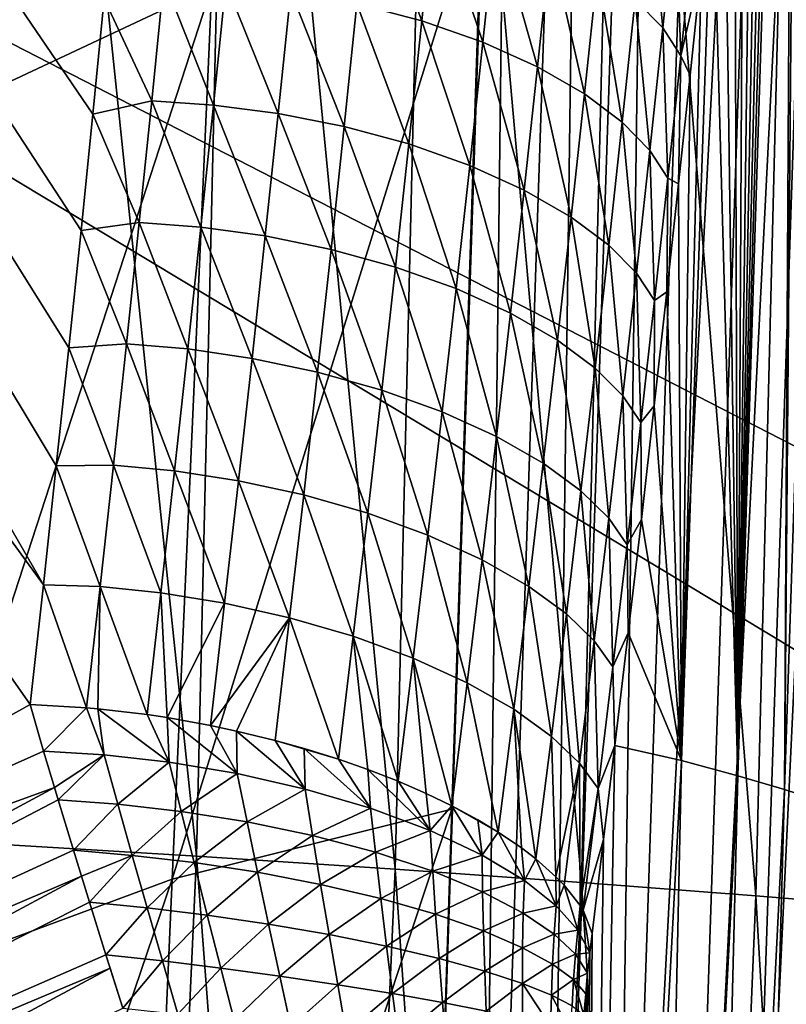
# Model space of a CAD drawing. Header units: metres. Extents: x -104 to 104, y -68 to 90.
# Tile 431 of 656: x 18.46 to 20.17, y 11.78 to 13.98. Entities that reach past the tile are written whole.
import ezdxf

# ---------------------------------------------------------------- set-up
doc = ezdxf.new("R2010")
doc.units = ezdxf.units.M
doc.layers.add('solid_FIT-BATH-153_SW0002', color=7, linetype='CONTINUOUS')

msp = doc.modelspace()

# ---------------------------------------------------------------- linework, layer by layer
at = {"layer": 'solid_FIT-BATH-153_SW0002'}
for points in [[(13.944211, 20.633574, 7.088831), (13.095623, 20.153385, 7.088831), (18.509315, 12.719113, 1.177064)], [(13.944211, 20.633574, 7.088831), (18.509315, 12.719113, 1.177064), (18.538176, 12.984971, 1.31579)], [(13.944211, 20.633574, 7.088831), (18.538176, 12.984971, 1.31579), (18.566212, 13.249014, 1.453323)], [(13.944211, 20.633574, 7.088831), (18.566212, 13.249014, 1.453323), (18.593445, 13.511241, 1.589665)], [(13.944211, 20.633574, 7.088831), (18.593445, 13.511241, 1.589665), (18.619896, 13.771655, 1.724814)], [(13.944211, 20.633574, 7.088831), (18.619896, 13.771655, 1.724814), (18.645582, 14.030256, 1.85877)], [(13.095623, 20.153385, 7.088831), (18.479616, 12.451439, 1.037146), (18.509315, 12.719113, 1.177064)], [(17.423363, 11.861287, 1.037146), (18.479616, 12.451439, 1.037146), (13.095623, 20.153385, 7.088831)], [(19.730734, 17.013561, 13.040682), (19.6299, 9.507215, 12.917552), (19.479855, 9.511756, 12.951586)], [(19.562489, 16.351444, 13.044565), (19.730734, 17.013561, 13.040682), (19.479855, 9.511756, 12.951586)], [(19.880777, 17.008757, 13.006666), (19.6299, 9.507215, 12.917552), (19.730734, 17.013561, 13.040682)], [(19.880777, 17.008757, 13.006666), (19.778368, 9.503073, 12.857947), (19.6299, 9.507215, 12.917552)], [(20.029232, 17.004295, 12.947044), (19.778368, 9.503073, 12.857947), (19.880777, 17.008757, 13.006666)], [(20.170069, 17.000383, 12.861867), (19.778368, 9.503073, 12.857947), (20.029232, 17.004295, 12.947044)], [(20.170069, 17.000383, 12.861867), (19.919226, 9.499529, 12.77282), (19.778368, 9.503073, 12.857947)], [(20.296686, 16.997223, 12.753589), (19.919226, 9.499529, 12.77282), (20.170069, 17.000383, 12.861867)], [(20.296686, 16.997223, 12.753589), (20.045874, 9.49677, 12.664618), (19.919226, 9.499529, 12.77282)], [(20.403149, 16.994986, 12.625446), (20.045874, 9.49677, 12.664618), (20.296686, 16.997223, 12.753589)], [(20.403149, 16.994986, 12.625446), (20.152376, 9.494948, 12.536571), (20.045874, 9.49677, 12.664618)], [(20.48632, 16.993713, 12.483418), (20.152376, 9.494948, 12.536571), (20.403149, 16.994986, 12.625446)], [(20.48632, 16.993713, 12.483418), (20.235594, 9.49409, 12.394644), (20.152376, 9.494948, 12.536571)], [(20.167488, 12.260657, 5.388446), (20.306332, 16.443111, 5.317373), (20.203037, 16.480947, 4.102735)], [(20.190126, 16.329258, 4.024946), (20.167488, 12.260657, 5.388446), (20.203037, 16.480947, 4.102735)], [(20.167488, 12.260657, 5.388446), (20.251968, 12.233043, 6.618677), (20.306332, 16.443111, 5.317373)], [(19.562489, 16.351444, 13.044565), (19.479855, 9.511756, 12.951586), (19.33329, 9.490771, 12.962848)], [(19.562489, 16.351444, 13.044565), (19.33329, 9.490771, 12.962848), (19.356848, 10.189507, 12.972233)], [(19.356848, 10.189507, 12.972233), (19.423355, 12.216923, 12.998048), (19.562489, 16.351444, 13.044565)], [(19.423355, 12.216923, 12.998048), (19.491671, 14.292735, 13.022391), (19.562489, 16.351444, 13.044565)], [(20.190126, 16.329258, 4.024946), (20.062775, 12.291526, 4.198702), (20.167488, 12.260657, 5.388446)], [(20.190126, 16.329258, 4.024946), (20.168516, 16.079306, 3.896484), (20.062775, 12.291526, 4.198702)], [(20.168516, 16.079306, 3.896484), (20.146505, 15.829677, 3.767866), (20.062775, 12.291526, 4.198702)], [(18.973932, 16.051702, 13.041222), (18.886282, 14.057591, 13.019372), (18.26405, 13.764903, 13.015598)], [(18.366255, 15.70402, 13.037248), (18.973932, 16.051702, 13.041222), (18.26405, 13.764903, 13.015598)], [(18.877129, 15.98632, -2.881181), (18.376331, 13.985997, -3.963765), (18.391171, 13.94989, -3.894759)], [(18.883635, 15.927022, -2.745329), (18.877129, 15.98632, -2.881181), (18.391171, 13.94989, -3.894759)], [(18.883635, 15.927022, -2.745329), (18.391171, 13.94989, -3.894759), (18.402695, 13.879403, -3.751179)], [(18.867046, 15.86837, -2.604195), (18.883635, 15.927022, -2.745329), (18.402695, 13.879403, -3.751179)], [(17.963161, 15.859818, -10.626362), (18.464262, 15.825661, -10.054133), (18.380964, 12.14036, -9.541492)], [(18.867046, 15.86837, -2.604195), (18.402695, 13.879403, -3.751179), (18.388567, 13.813589, -3.604415)], [(18.826042, 15.812575, -2.462469), (18.867046, 15.86837, -2.604195), (18.388567, 13.813589, -3.604415)], [(18.464262, 15.825661, -10.054133), (18.852171, 12.111786, -8.955354), (18.380964, 12.14036, -9.541492)], [(18.464262, 15.825661, -10.054133), (18.937792, 15.790587, -9.451953), (18.852171, 12.111786, -8.955354)], [(20.146505, 15.829677, 3.767866), (20.1241, 15.580566, 3.63918), (20.062775, 12.291526, 4.198702)], [(18.826042, 15.812575, -2.462469), (18.349926, 13.755053, -3.460504), (18.28854, 13.705068, -3.322988)], [(18.761131, 15.762035, -2.325812), (18.826042, 15.812575, -2.462469), (18.28854, 13.705068, -3.322988)], [(18.826042, 15.812575, -2.462469), (18.388567, 13.813589, -3.604415), (18.349926, 13.755053, -3.460504)], [(18.937792, 15.790587, -9.451953), (19.296152, 12.082643, -8.340446), (18.852171, 12.111786, -8.955354)], [(18.937792, 15.790587, -9.451953), (19.38398, 15.754754, -8.820435), (19.296152, 12.082643, -8.340446)], [(18.761131, 15.762035, -2.325812), (18.28854, 13.705068, -3.322988), (18.205044, 13.664695, -3.194379)], [(18.673626, 15.718924, -2.199594), (18.761131, 15.762035, -2.325812), (18.205044, 13.664695, -3.194379)], [(19.38398, 15.754754, -8.820435), (19.713135, 12.053059, -7.697341), (19.296152, 12.082643, -8.340446)], [(19.38398, 15.754754, -8.820435), (19.803049, 15.718314, -8.160189), (19.713135, 12.053059, -7.697341)], [(18.673626, 15.718924, -2.199594), (18.205044, 13.664695, -3.194379), (18.10136, 13.634412, -3.076625)], [(18.567715, 15.684466, -2.08786), (18.673626, 15.718924, -2.199594), (18.10136, 13.634412, -3.076625)], [(19.803049, 15.718314, -8.160189), (20.103348, 12.023168, -7.026617), (19.713135, 12.053059, -7.697341)], [(19.803049, 15.718314, -8.160189), (20.195229, 15.681422, -7.471831), (20.103348, 12.023168, -7.026617)], [(15.037621, 15.67846, 16.034233), (22.426888, 11.8795, 15.993917), (22.556349, 15.684122, 16.037848)], [(18.567715, 15.684466, -2.08786), (18.10136, 13.634412, -3.076625), (17.979078, 13.615261, -2.972686)], [(18.448303, 15.659619, -1.994237), (18.567715, 15.684466, -2.08786), (17.979078, 13.615261, -2.972686)], [(14.936717, 11.234053, 15.983197), (22.405043, 11.239195, 15.985862), (15.037621, 15.67846, 16.034233)], [(15.037621, 15.67846, 16.034233), (22.405043, 11.239195, 15.985862), (22.426888, 11.8795, 15.993917)], [(20.195229, 15.681422, -7.471831), (20.467058, 11.9931, -6.328853), (20.103348, 12.023168, -7.026617)], [(20.1241, 15.580566, 3.63918), (20.101311, 15.332253, 3.510537), (20.062775, 12.291526, 4.198702)], [(20.101311, 15.332253, 3.510537), (20.078127, 15.084733, 3.381952), (20.062775, 12.291526, 4.198702)], [(20.078127, 15.084733, 3.381952), (20.054541, 14.838008, 3.25344), (20.062775, 12.291526, 4.198702)], [(20.054541, 14.838008, 3.25344), (20.030542, 14.592075, 3.125017), (20.062775, 12.291526, 4.198702)], [(20.030542, 14.592075, 3.125017), (20.006124, 14.346935, 2.996698), (20.062775, 12.291526, 4.198702)], [(20.006124, 14.346935, 2.996698), (19.936525, 12.325649, 3.049908), (20.062775, 12.291526, 4.198702)], [(20.006124, 14.346935, 2.996698), (19.981276, 14.102588, 2.868499), (19.936525, 12.325649, 3.049908)], [(19.861696, 14.303695, 2.524515), (19.833273, 14.028655, 2.38134), (19.894924, 13.964546, 2.497889)], [(19.861696, 14.303695, 2.524515), (19.894924, 13.964546, 2.497889), (19.9233, 14.239038, 2.64125)], [(18.797298, 12.060607, 12.995652), (19.491671, 14.292735, 13.022391), (19.423355, 12.216923, 12.998048)], [(18.886282, 14.057591, 13.019372), (19.491671, 14.292735, 13.022391), (18.797298, 12.060607, 12.995652)], [(19.238417, 14.293279, 1.987379), (19.210602, 14.018676, 1.845903), (19.355972, 13.980227, 1.886747)], [(19.238417, 14.293279, 1.987379), (19.355972, 13.980227, 1.886747), (19.384249, 14.255419, 2.02869)], [(19.384249, 14.255419, 2.02869), (19.355972, 13.980227, 1.886747), (19.492599, 13.932762, 1.948575)], [(19.384249, 14.255419, 2.02869), (19.492599, 13.932762, 1.948575), (19.521273, 14.208302, 2.090979)], [(19.9233, 14.239038, 2.64125), (19.894924, 13.964546, 2.497889), (19.935003, 13.902018, 2.617015)], [(19.9233, 14.239038, 2.64125), (19.935003, 13.902018, 2.617015), (19.963236, 14.175796, 2.760458)], [(19.615004, 13.877527, 2.030425), (19.521273, 14.208302, 2.090979), (19.492599, 13.932762, 1.948575)], [(19.643969, 14.15315, 2.173262), (19.521273, 14.208302, 2.090979), (19.615004, 13.877527, 2.030425)], [(19.963236, 14.175796, 2.760458), (19.935003, 13.902018, 2.617015), (19.981276, 14.102588, 2.868499)], [(19.643969, 14.15315, 2.173262), (19.615004, 13.877527, 2.030425), (19.719793, 13.81692, 2.128391)], [(19.643969, 14.15315, 2.173262), (19.719793, 13.81692, 2.128391), (19.748932, 14.092367, 2.271603)], [(19.935003, 13.902018, 2.617015), (19.955986, 13.859031, 2.740435), (19.981276, 14.102588, 2.868499)], [(19.981276, 14.102588, 2.868499), (19.955986, 13.859031, 2.740435), (19.936525, 12.325649, 3.049908)], [(19.748932, 14.092367, 2.271603), (19.719793, 13.81692, 2.128391), (19.80409, 13.75362, 2.23784)], [(19.748932, 14.092367, 2.271603), (19.80409, 13.75362, 2.23784), (19.833273, 14.028655, 2.38134)], [(18.886282, 14.057591, 13.019372), (18.797298, 12.060607, 12.995652), (18.159496, 11.824418, 12.992205)], [(18.26405, 13.764903, 13.015598), (18.886282, 14.057591, 13.019372), (18.159496, 11.824418, 12.992205)], [(18.645582, 14.030256, 1.85877), (18.751642, 13.801284, 1.706272), (18.778704, 14.073046, 1.846701)], [(18.889727, 13.792187, 1.686625), (18.778704, 14.073046, 1.846701), (18.751642, 13.801284, 1.706272)], [(18.91725, 14.065023, 1.827438), (18.778704, 14.073046, 1.846701), (18.889727, 13.792187, 1.686625)], [(18.91725, 14.065023, 1.827438), (18.889727, 13.792187, 1.686625), (19.034475, 13.773354, 1.685023)], [(18.91725, 14.065023, 1.827438), (19.034475, 13.773354, 1.685023), (19.062502, 14.047154, 1.826261)], [(19.062502, 14.047154, 1.826261), (19.034475, 13.773354, 1.685023), (19.182056, 13.744079, 1.704199)], [(19.062502, 14.047154, 1.826261), (19.182056, 13.744079, 1.704199), (19.210602, 14.018676, 1.845903)], [(18.645582, 14.030256, 1.85877), (18.619896, 13.771655, 1.724814), (18.751642, 13.801284, 1.706272)], [(19.210602, 14.018676, 1.845903), (19.182056, 13.744079, 1.704199), (19.326931, 13.705047, 1.744557)], [(19.210602, 14.018676, 1.845903), (19.326931, 13.705047, 1.744557), (19.355972, 13.980227, 1.886747)], [(19.833273, 14.028655, 2.38134), (19.80409, 13.75362, 2.23784), (19.865826, 13.690133, 2.35421)], [(19.833273, 14.028655, 2.38134), (19.865826, 13.690133, 2.35421), (19.894924, 13.964546, 2.497889)], [(19.355972, 13.980227, 1.886747), (19.326931, 13.705047, 1.744557), (19.46314, 13.65725, 1.805905)], [(19.355972, 13.980227, 1.886747), (19.46314, 13.65725, 1.805905), (19.492599, 13.932762, 1.948575)], [(19.894924, 13.964546, 2.497889), (19.865826, 13.690133, 2.35421), (19.906101, 13.628391, 2.473271)], [(19.894924, 13.964546, 2.497889), (19.906101, 13.628391, 2.473271), (19.935003, 13.902018, 2.617015)], [(19.585239, 13.601964, 1.8873), (19.492599, 13.932762, 1.948575), (19.46314, 13.65725, 1.805905)], [(19.615004, 13.877527, 2.030425), (19.492599, 13.932762, 1.948575), (19.585239, 13.601964, 1.8873)], [(19.935003, 13.902018, 2.617015), (19.906101, 13.628391, 2.473271), (19.930248, 13.616265, 2.612521)], [(19.935003, 13.902018, 2.617015), (19.930248, 13.616265, 2.612521), (19.955986, 13.859031, 2.740435)], [(19.615004, 13.877527, 2.030425), (19.585239, 13.601964, 1.8873), (19.689859, 13.541572, 1.984873)], [(19.615004, 13.877527, 2.030425), (19.689859, 13.541572, 1.984873), (19.719793, 13.81692, 2.128391)], [(19.955986, 13.859031, 2.740435), (19.930248, 13.616265, 2.612521), (19.936525, 12.325649, 3.049908)], [(19.719793, 13.81692, 2.128391), (19.689859, 13.541572, 1.984873), (19.774128, 13.478722, 2.094023)], [(19.719793, 13.81692, 2.128391), (19.774128, 13.478722, 2.094023), (19.80409, 13.75362, 2.23784)], [(18.619896, 13.771655, 1.724814), (18.723886, 13.529587, 1.565646), (18.751642, 13.801284, 1.706272)], [(18.861488, 13.519333, 1.545588), (18.751642, 13.801284, 1.706272), (18.723886, 13.529587, 1.565646)], [(18.889727, 13.792187, 1.686625), (18.751642, 13.801284, 1.706272), (18.861488, 13.519333, 1.545588)], [(18.889727, 13.792187, 1.686625), (18.861488, 13.519333, 1.545588), (19.005705, 13.499473, 1.543536)], [(18.889727, 13.792187, 1.686625), (19.005705, 13.499473, 1.543536), (19.034475, 13.773354, 1.685023)], [(18.619896, 13.771655, 1.724814), (18.593445, 13.511241, 1.589665), (18.723886, 13.529587, 1.565646)], [(19.034475, 13.773354, 1.685023), (19.005705, 13.499473, 1.543536), (19.152733, 13.469362, 1.562225)], [(19.034475, 13.773354, 1.685023), (19.152733, 13.469362, 1.562225), (19.182056, 13.744079, 1.704199)], [(19.80409, 13.75362, 2.23784), (19.774128, 13.478722, 2.094023), (19.835983, 13.415889, 2.210216)], [(19.80409, 13.75362, 2.23784), (19.835983, 13.415889, 2.210216), (19.865826, 13.690133, 2.35421)], [(19.182056, 13.744079, 1.704199), (19.152733, 13.469362, 1.562225), (19.297085, 13.429732, 1.602079)], [(19.182056, 13.744079, 1.704199), (19.297085, 13.429732, 1.602079), (19.326931, 13.705047, 1.744557)], [(19.326931, 13.705047, 1.744557), (19.297085, 13.429732, 1.602079), (19.43285, 13.381617, 1.662927)], [(19.326931, 13.705047, 1.744557), (19.43285, 13.381617, 1.662927), (19.46314, 13.65725, 1.805905)], [(19.865826, 13.690133, 2.35421), (19.835983, 13.415889, 2.210216), (19.876499, 13.35496, 2.329229)], [(19.865826, 13.690133, 2.35421), (19.876499, 13.35496, 2.329229), (19.906101, 13.628391, 2.473271)], [(19.554638, 13.326312, 1.743854), (19.46314, 13.65725, 1.805905), (19.43285, 13.381617, 1.662927)], [(19.585239, 13.601964, 1.8873), (19.46314, 13.65725, 1.805905), (19.554638, 13.326312, 1.743854)], [(19.906101, 13.628391, 2.473271), (19.876499, 13.35496, 2.329229), (19.904053, 13.37429, 2.484772)], [(19.906101, 13.628391, 2.473271), (19.904053, 13.37429, 2.484772), (19.930248, 13.616265, 2.612521)], [(19.930248, 13.616265, 2.612521), (19.904053, 13.37429, 2.484772), (19.936525, 12.325649, 3.049908)], [(19.585239, 13.601964, 1.8873), (19.554638, 13.326312, 1.743854), (19.65909, 13.266182, 1.841025)], [(19.585239, 13.601964, 1.8873), (19.65909, 13.266182, 1.841025), (19.689859, 13.541572, 1.984873)], [(18.593445, 13.511241, 1.589665), (18.695408, 13.257964, 1.424837), (18.723886, 13.529587, 1.565646)], [(18.832499, 13.246474, 1.404348), (18.723886, 13.529587, 1.565646), (18.695408, 13.257964, 1.424837)], [(18.861488, 13.519333, 1.545588), (18.723886, 13.529587, 1.565646), (18.832499, 13.246474, 1.404348)], [(19.689859, 13.541572, 1.984873), (19.65909, 13.266182, 1.841025), (19.743351, 13.203843, 1.949876)], [(19.689859, 13.541572, 1.984873), (19.743351, 13.203843, 1.949876), (19.774128, 13.478722, 2.094023)], [(18.593445, 13.511241, 1.589665), (18.566212, 13.249014, 1.453323), (18.695408, 13.257964, 1.424837)], [(18.861488, 13.519333, 1.545588), (18.832499, 13.246474, 1.404348), (18.976154, 13.225528, 1.401827)], [(18.861488, 13.519333, 1.545588), (18.976154, 13.225528, 1.401827), (19.005705, 13.499473, 1.543536)], [(19.005705, 13.499473, 1.543536), (18.976154, 13.225528, 1.401827), (19.122599, 13.194546, 1.420012)], [(19.005705, 13.499473, 1.543536), (19.122599, 13.194546, 1.420012), (19.152733, 13.469362, 1.562225)], [(19.152733, 13.469362, 1.562225), (19.122599, 13.194546, 1.420012), (19.266399, 13.154304, 1.459346)], [(19.152733, 13.469362, 1.562225), (19.266399, 13.154304, 1.459346), (19.297085, 13.429732, 1.602079)], [(19.774128, 13.478722, 2.094023), (19.743351, 13.203843, 1.949876), (19.805359, 13.141731, 2.065905)], [(19.774128, 13.478722, 2.094023), (19.805359, 13.141731, 2.065905), (19.835983, 13.415889, 2.210216)], [(19.297085, 13.429732, 1.602079), (19.266399, 13.154304, 1.459346), (19.401705, 13.105876, 1.519683)], [(19.297085, 13.429732, 1.602079), (19.401705, 13.105876, 1.519683), (19.43285, 13.381617, 1.662927)], [(19.835983, 13.415889, 2.210216), (19.805359, 13.141731, 2.065905), (19.846163, 13.081681, 2.184894)], [(19.835983, 13.415889, 2.210216), (19.846163, 13.081681, 2.184894), (19.876499, 13.35496, 2.329229)], [(19.52317, 13.05058, 1.600131), (19.43285, 13.381617, 1.662927), (19.401705, 13.105876, 1.519683)], [(19.554638, 13.326312, 1.743854), (19.43285, 13.381617, 1.662927), (19.52317, 13.05058, 1.600131)], [(19.904053, 13.37429, 2.484772), (19.875837, 13.119237, 2.349863), (19.936525, 12.325649, 3.049908)], [(19.876499, 13.35496, 2.329229), (19.875837, 13.119237, 2.349863), (19.904053, 13.37429, 2.484772)], [(19.876499, 13.35496, 2.329229), (19.846163, 13.081681, 2.184894), (19.875837, 13.119237, 2.349863)], [(19.554638, 13.326312, 1.743854), (19.52317, 13.05058, 1.600131), (19.62746, 12.990759, 1.696892)], [(19.554638, 13.326312, 1.743854), (19.62746, 12.990759, 1.696892), (19.65909, 13.266182, 1.841025)], [(19.65909, 13.266182, 1.841025), (19.62746, 12.990759, 1.696892), (19.711731, 12.928988, 1.805443)], [(19.65909, 13.266182, 1.841025), (19.711731, 12.928988, 1.805443), (19.743351, 13.203843, 1.949876)], [(18.566212, 13.249014, 1.453323), (18.538176, 12.984971, 1.31579), (18.66618, 12.986471, 1.283886)], [(18.566212, 13.249014, 1.453323), (18.66618, 12.986471, 1.283886), (18.695408, 13.257964, 1.424837)], [(18.802738, 12.973713, 1.262963), (18.695408, 13.257964, 1.424837), (18.66618, 12.986471, 1.283886)], [(18.832499, 13.246474, 1.404348), (18.695408, 13.257964, 1.424837), (18.802738, 12.973713, 1.262963)], [(18.832499, 13.246474, 1.404348), (18.802738, 12.973713, 1.262963), (18.945808, 12.951659, 1.259975)], [(18.832499, 13.246474, 1.404348), (18.945808, 12.951659, 1.259975), (18.976154, 13.225528, 1.401827)], [(18.976154, 13.225528, 1.401827), (18.945808, 12.951659, 1.259975), (19.091644, 12.919796, 1.277654)], [(18.976154, 13.225528, 1.401827), (19.091644, 12.919796, 1.277654), (19.122599, 13.194546, 1.420012)], [(19.122599, 13.194546, 1.420012), (19.091644, 12.919796, 1.277654), (19.234869, 12.878945, 1.316463)], [(19.122599, 13.194546, 1.420012), (19.234869, 12.878945, 1.316463), (19.266399, 13.154304, 1.459346)], [(19.743351, 13.203843, 1.949876), (19.711731, 12.928988, 1.805443), (19.773926, 12.86766, 1.921312)], [(19.743351, 13.203843, 1.949876), (19.773926, 12.86766, 1.921312), (19.805359, 13.141731, 2.065905)], [(19.266399, 13.154304, 1.459346), (19.234869, 12.878945, 1.316463), (19.369694, 12.830218, 1.376278)], [(19.266399, 13.154304, 1.459346), (19.369694, 12.830218, 1.376278), (19.401705, 13.105876, 1.519683)], [(19.805359, 13.141731, 2.065905), (19.773926, 12.86766, 1.921312), (19.815056, 12.808553, 2.040289)], [(19.805359, 13.141731, 2.065905), (19.815056, 12.808553, 2.040289), (19.846163, 13.081681, 2.184894)], [(19.846163, 13.081681, 2.184894), (19.847084, 12.865067, 2.215174), (19.875837, 13.119237, 2.349863)], [(19.875837, 13.119237, 2.349863), (19.847084, 12.865067, 2.215174), (19.936525, 12.325649, 3.049908)], [(19.490828, 12.774953, 1.456233), (19.401705, 13.105876, 1.519683), (19.369694, 12.830218, 1.376278)], [(19.52317, 13.05058, 1.600131), (19.401705, 13.105876, 1.519683), (19.490828, 12.774953, 1.456233)], [(19.846163, 13.081681, 2.184894), (19.815056, 12.808553, 2.040289), (19.847084, 12.865067, 2.215174)], [(19.52317, 13.05058, 1.600131), (19.490828, 12.774953, 1.456233), (19.594959, 12.715466, 1.552568)], [(19.52317, 13.05058, 1.600131), (19.594959, 12.715466, 1.552568), (19.62746, 12.990759, 1.696892)], [(18.538176, 12.984971, 1.31579), (18.509315, 12.719113, 1.177064), (18.636168, 12.715133, 1.142814)], [(18.538176, 12.984971, 1.31579), (18.636168, 12.715133, 1.142814), (18.66618, 12.986471, 1.283886)], [(18.772179, 12.701091, 1.121467), (18.66618, 12.986471, 1.283886), (18.636168, 12.715133, 1.142814)], [(18.802738, 12.973713, 1.262963), (18.66618, 12.986471, 1.283886), (18.772179, 12.701091, 1.121467)], [(19.62746, 12.990759, 1.696892), (19.594959, 12.715466, 1.552568), (19.679253, 12.654288, 1.660801)], [(19.62746, 12.990759, 1.696892), (19.679253, 12.654288, 1.660801), (19.711731, 12.928988, 1.805443)], [(18.802738, 12.973713, 1.262963), (18.772179, 12.701091, 1.121467), (18.914639, 12.677924, 1.118016)], [(18.802738, 12.973713, 1.262963), (18.914639, 12.677924, 1.118016), (18.945808, 12.951659, 1.259975)], [(18.945808, 12.951659, 1.259975), (18.914639, 12.677924, 1.118016), (19.059841, 12.645184, 1.135192)], [(18.945808, 12.951659, 1.259975), (19.059841, 12.645184, 1.135192), (19.091644, 12.919796, 1.277654)], [(19.091644, 12.919796, 1.277654), (19.059841, 12.645184, 1.135192), (19.202467, 12.603733, 1.173473)], [(19.091644, 12.919796, 1.277654), (19.202467, 12.603733, 1.173473), (19.234869, 12.878945, 1.316463)], [(19.711731, 12.928988, 1.805443), (19.679253, 12.654288, 1.660801), (19.741657, 12.593767, 1.776495)], [(19.711731, 12.928988, 1.805443), (19.741657, 12.593767, 1.776495), (19.773926, 12.86766, 1.921312)], [(19.234869, 12.878945, 1.316463), (19.202467, 12.603733, 1.173473), (19.336794, 12.554721, 1.232758)], [(19.234869, 12.878945, 1.316463), (19.336794, 12.554721, 1.232758), (19.369694, 12.830218, 1.376278)], [(19.773926, 12.86766, 1.921312), (19.741657, 12.593767, 1.776495), (19.783154, 12.535625, 1.895447)], [(19.773926, 12.86766, 1.921312), (19.783154, 12.535625, 1.895447), (19.815056, 12.808553, 2.040289)], [(19.815056, 12.808553, 2.040289), (19.817785, 12.611778, 2.080724), (19.847084, 12.865067, 2.215174)], [(19.847084, 12.865067, 2.215174), (19.817785, 12.611778, 2.080724), (19.936525, 12.325649, 3.049908)], [(19.45759, 12.499503, 1.312204), (19.369694, 12.830218, 1.376278), (19.336794, 12.554721, 1.232758)], [(19.490828, 12.774953, 1.456233), (19.369694, 12.830218, 1.376278), (19.45759, 12.499503, 1.312204)], [(19.815056, 12.808553, 2.040289), (19.783154, 12.535625, 1.895447), (19.817785, 12.611778, 2.080724)], [(19.490828, 12.774953, 1.456233), (19.45759, 12.499503, 1.312204), (19.561562, 12.440366, 1.408092)], [(19.490828, 12.774953, 1.456233), (19.561562, 12.440366, 1.408092), (19.594959, 12.715466, 1.552568)], [(18.509315, 12.719113, 1.177064), (18.479616, 12.451439, 1.037146), (18.605844, 12.443933, 1.001533)], [(18.509315, 12.719113, 1.177064), (18.605844, 12.443933, 1.001533), (18.636168, 12.715133, 1.142814)], [(18.630791, 12.441687, 0.996219), (18.636168, 12.715133, 1.142814), (18.605844, 12.443933, 1.001533)], [(18.630791, 12.441687, 0.996219), (18.741665, 12.428531, 0.979806), (18.636168, 12.715133, 1.142814)], [(18.772179, 12.701091, 1.121467), (18.636168, 12.715133, 1.142814), (18.741665, 12.428531, 0.979806)], [(19.594959, 12.715466, 1.552568), (19.561562, 12.440366, 1.408092), (19.645891, 12.379795, 1.515984)], [(19.594959, 12.715466, 1.552568), (19.645891, 12.379795, 1.515984), (19.679253, 12.654288, 1.660801)], [(18.772179, 12.701091, 1.121467), (18.741665, 12.428531, 0.979806), (18.786367, 12.421776, 0.976502)], [(18.772179, 12.701091, 1.121467), (18.786367, 12.421776, 0.976502), (18.914639, 12.677924, 1.118016)], [(18.786367, 12.421776, 0.976502), (18.883226, 12.404254, 0.976012), (18.914639, 12.677924, 1.118016)], [(18.914639, 12.677924, 1.118016), (18.883226, 12.404254, 0.976012), (19.059841, 12.645184, 1.135192)], [(18.883226, 12.404254, 0.976012), (18.941586, 12.391752, 0.980248), (19.059841, 12.645184, 1.135192)], [(18.941586, 12.391752, 0.980248), (19.027592, 12.370656, 0.992745), (19.059841, 12.645184, 1.135192)], [(19.059841, 12.645184, 1.135192), (19.027592, 12.370656, 0.992745), (19.169498, 12.328625, 1.03053)], [(19.059841, 12.645184, 1.135192), (19.169498, 12.328625, 1.03053), (19.202467, 12.603733, 1.173473)], [(19.679253, 12.654288, 1.660801), (19.645891, 12.379795, 1.515984), (19.708529, 12.32009, 1.63148)], [(19.679253, 12.654288, 1.660801), (19.708529, 12.32009, 1.63148), (19.741657, 12.593767, 1.776495)], [(19.202467, 12.603733, 1.173473), (19.169498, 12.328625, 1.03053), (19.235161, 12.305776, 1.056173)], [(19.202467, 12.603733, 1.173473), (19.302979, 12.279465, 1.089166), (19.336794, 12.554721, 1.232758)], [(19.202467, 12.603733, 1.173473), (19.235161, 12.305776, 1.056173), (19.302979, 12.279465, 1.089166)], [(19.783154, 12.535625, 1.895447), (19.787924, 12.359374, 1.94653), (19.817785, 12.611778, 2.080724)], [(19.817785, 12.611778, 2.080724), (19.787924, 12.359374, 1.94653), (19.936525, 12.325649, 3.049908)], [(19.741657, 12.593767, 1.776495), (19.708529, 12.32009, 1.63148), (19.75042, 12.262916, 1.750388)], [(19.741657, 12.593767, 1.776495), (19.75042, 12.262916, 1.750388), (19.783154, 12.535625, 1.895447)], [(19.365864, 12.252143, 1.126784), (19.336794, 12.554721, 1.232758), (19.302979, 12.279465, 1.089166)], [(19.45759, 12.499503, 1.312204), (19.336794, 12.554721, 1.232758), (19.423151, 12.22444, 1.167866)], [(19.365864, 12.252143, 1.126784), (19.423151, 12.22444, 1.167866), (19.336794, 12.554721, 1.232758)], [(19.783154, 12.535625, 1.895447), (19.75042, 12.262916, 1.750388), (19.787924, 12.359374, 1.94653)], [(19.45759, 12.499503, 1.312204), (19.423151, 12.22444, 1.167866), (19.526955, 12.165703, 1.263191)], [(19.45759, 12.499503, 1.312204), (19.526955, 12.165703, 1.263191), (19.561562, 12.440366, 1.408092)], [(18.509699, 12.347045, 0.974897), (18.479616, 12.451439, 1.037146), (17.423363, 11.861287, 1.037146)], [(18.509699, 12.347045, 0.974897), (18.605844, 12.443933, 1.001533), (18.479616, 12.451439, 1.037146)], [(18.645201, 12.338498, 0.945065), (18.605844, 12.443933, 1.001533), (18.509699, 12.347045, 0.974897)], [(18.645201, 12.338498, 0.945065), (18.630791, 12.441687, 0.996219), (18.605844, 12.443933, 1.001533)], [(18.790764, 12.322189, 0.931941), (18.741665, 12.428531, 0.979806), (18.630791, 12.441687, 0.996219)], [(18.790764, 12.322189, 0.931941), (18.630791, 12.441687, 0.996219), (18.645201, 12.338498, 0.945065)], [(18.790764, 12.322189, 0.931941), (18.786367, 12.421776, 0.976502), (18.741665, 12.428531, 0.979806)], [(19.561562, 12.440366, 1.408092), (19.526955, 12.165703, 1.263191), (19.57905, 12.130505, 1.325096)], [(19.561562, 12.440366, 1.408092), (19.611301, 12.105822, 1.370545), (19.645891, 12.379795, 1.515984)], [(19.561562, 12.440366, 1.408092), (19.57905, 12.130505, 1.325096), (19.611301, 12.105822, 1.370545)], [(18.94256, 12.296742, 0.940124), (18.883226, 12.404254, 0.976012), (18.786367, 12.421776, 0.976502)], [(18.94256, 12.296742, 0.940124), (18.786367, 12.421776, 0.976502), (18.790764, 12.322189, 0.931941)], [(18.94256, 12.296742, 0.940124), (18.941586, 12.391752, 0.980248), (18.883226, 12.404254, 0.976012)], [(19.09477, 12.262054, 0.972088), (19.027592, 12.370656, 0.992745), (18.941586, 12.391752, 0.980248)], [(19.09477, 12.262054, 0.972088), (18.941586, 12.391752, 0.980248), (18.94256, 12.296742, 0.940124)], [(19.645891, 12.379795, 1.515984), (19.611301, 12.105822, 1.370545), (19.656063, 12.065924, 1.447566)], [(19.645891, 12.379795, 1.515984), (19.656063, 12.065924, 1.447566), (19.708529, 12.32009, 1.63148)], [(19.027592, 12.370656, 0.992745), (19.09234, 12.352639, 1.007207), (19.169498, 12.328625, 1.03053)], [(19.09477, 12.262054, 0.972088), (19.09234, 12.352639, 1.007207), (19.027592, 12.370656, 0.992745)], [(19.712076, 8.117498, 2.600313), (19.936525, 12.325649, 3.049908), (19.787924, 12.359374, 1.94653)], [(19.762503, 12.148888, 1.834474), (19.712076, 8.117498, 2.600313), (19.787924, 12.359374, 1.94653)], [(19.75042, 12.262916, 1.750388), (19.762503, 12.148888, 1.834474), (19.787924, 12.359374, 1.94653)], [(18.533901, 12.265389, 0.933689), (18.509699, 12.347045, 0.974897), (17.423363, 11.861287, 1.037146)], [(18.645201, 12.338498, 0.945065), (18.509699, 12.347045, 0.974897), (18.533901, 12.265389, 0.933689)], [(18.645201, 12.338498, 0.945065), (18.533901, 12.265389, 0.933689), (18.542198, 12.237761, 0.921128)], [(18.645201, 12.338498, 0.945065), (18.542198, 12.237761, 0.921128), (18.675714, 12.227926, 0.89865)], [(18.790764, 12.322189, 0.931941), (18.645201, 12.338498, 0.945065), (18.675714, 12.227926, 0.89865)], [(19.240871, 12.218936, 1.028471), (19.169498, 12.328625, 1.03053), (19.09234, 12.352639, 1.007207)], [(19.240871, 12.218936, 1.028471), (19.09234, 12.352639, 1.007207), (19.09477, 12.262054, 0.972088)], [(18.790764, 12.322189, 0.931941), (18.675714, 12.227926, 0.89865), (18.817867, 12.21197, 0.892796)], [(18.94256, 12.296742, 0.940124), (18.790764, 12.322189, 0.931941), (18.817867, 12.21197, 0.892796)], [(19.240871, 12.218936, 1.028471), (19.235161, 12.305776, 1.056173), (19.169498, 12.328625, 1.03053)], [(19.656063, 12.065924, 1.447566), (19.6742, 12.047008, 1.485597), (19.708529, 12.32009, 1.63148)], [(19.708529, 12.32009, 1.63148), (19.6742, 12.047008, 1.485597), (19.710001, 12.001296, 1.581508)], [(19.708529, 12.32009, 1.63148), (19.710001, 12.001296, 1.581508), (19.75042, 12.262916, 1.750388)], [(19.712076, 8.117498, 2.600313), (19.844995, 8.09372, 3.634852), (19.936525, 12.325649, 3.049908)], [(19.844995, 8.09372, 3.634852), (20.062775, 12.291526, 4.198702), (19.936525, 12.325649, 3.049908)], [(18.94256, 12.296742, 0.940124), (18.817867, 12.21197, 0.892796), (18.964987, 12.188704, 0.907686)], [(19.09477, 12.262054, 0.972088), (18.94256, 12.296742, 0.940124), (18.964987, 12.188704, 0.907686)], [(19.374626, 12.168973, 1.107915), (19.302979, 12.279465, 1.089166), (19.235161, 12.305776, 1.056173)], [(19.374626, 12.168973, 1.107915), (19.235161, 12.305776, 1.056173), (19.240871, 12.218936, 1.028471)], [(19.844995, 8.09372, 3.634852), (19.957882, 8.072558, 4.706538), (20.062775, 12.291526, 4.198702)], [(19.957882, 8.072558, 4.706538), (20.167488, 12.260657, 5.388446), (20.062775, 12.291526, 4.198702)], [(19.374626, 12.168973, 1.107915), (19.365864, 12.252143, 1.126784), (19.302979, 12.279465, 1.089166)], [(16.52327, 11.183028, 0.933689), (18.533901, 12.265389, 0.933689), (17.423363, 11.861287, 1.037146)], [(18.542198, 12.237761, 0.921128), (18.533901, 12.265389, 0.933689), (16.52327, 11.183028, 0.933689)], [(19.09477, 12.262054, 0.972088), (18.964987, 12.188704, 0.907686), (19.111685, 12.158064, 0.945382)], [(19.240871, 12.218936, 1.028471), (19.09477, 12.262054, 0.972088), (19.111685, 12.158064, 0.945382)], [(19.374626, 12.168973, 1.107915), (19.423151, 12.22444, 1.167866), (19.365864, 12.252143, 1.126784)], [(19.710001, 12.001296, 1.581508), (19.716705, 11.990644, 1.60469), (19.75042, 12.262916, 1.750388)], [(19.75042, 12.262916, 1.750388), (19.716705, 11.990644, 1.60469), (19.762503, 12.148888, 1.834474)], [(19.957882, 8.072558, 4.706538), (20.051754, 8.054006, 5.814718), (20.167488, 12.260657, 5.388446)], [(20.051754, 8.054006, 5.814718), (20.251968, 12.233043, 6.618677), (20.167488, 12.260657, 5.388446)], [(18.576532, 12.124929, 0.876649), (18.542198, 12.237761, 0.921128), (16.52327, 11.183028, 0.933689)], [(18.675714, 12.227926, 0.89865), (18.542198, 12.237761, 0.921128), (18.576532, 12.124929, 0.876649)], [(18.675714, 12.227926, 0.89865), (18.576532, 12.124929, 0.876649), (18.707792, 12.113498, 0.860268)], [(18.817867, 12.21197, 0.892796), (18.675714, 12.227926, 0.89865), (18.707792, 12.113498, 0.860268)], [(20.051754, 8.054006, 5.814718), (20.127729, 8.038033, 6.959082), (20.251968, 12.233043, 6.618677)], [(20.127729, 8.038033, 6.959082), (20.317932, 12.208549, 7.890447), (20.251968, 12.233043, 6.618677)], [(18.817867, 12.21197, 0.892796), (18.707792, 12.113498, 0.860268), (18.846304, 12.097329, 0.86075)], [(18.709663, 10.057247, 12.969924), (19.423355, 12.216923, 12.998048), (19.356848, 10.189507, 12.972233)], [(18.797298, 12.060607, 12.995652), (19.423355, 12.216923, 12.998048), (18.709663, 10.057247, 12.969924)], [(18.964987, 12.188704, 0.907686), (18.817867, 12.21197, 0.892796), (18.846304, 12.097329, 0.86075)], [(19.240871, 12.218936, 1.028471), (19.111685, 12.158064, 0.945382), (19.251982, 12.120779, 1.006201)], [(19.374626, 12.168973, 1.107915), (19.240871, 12.218936, 1.028471), (19.251982, 12.120779, 1.006201)], [(19.490768, 12.114291, 1.207268), (19.423151, 12.22444, 1.167866), (19.374626, 12.168973, 1.107915)], [(19.423151, 12.22444, 1.167866), (19.4813, 12.193095, 1.217435), (19.526955, 12.165703, 1.263191)], [(19.490768, 12.114291, 1.207268), (19.4813, 12.193095, 1.217435), (19.423151, 12.22444, 1.167866)], [(20.127729, 8.038033, 6.959082), (20.187288, 8.024519, 8.14056), (20.317932, 12.208549, 7.890447)], [(18.964987, 12.188704, 0.907686), (18.846304, 12.097329, 0.86075), (18.988537, 12.075677, 0.881476)], [(19.111685, 12.158064, 0.945382), (18.964987, 12.188704, 0.907686), (18.988537, 12.075677, 0.881476)], [(19.490768, 12.114291, 1.207268), (19.526955, 12.165703, 1.263191), (19.4813, 12.193095, 1.217435)], [(19.374626, 12.168973, 1.107915), (19.251982, 12.120779, 1.006201), (19.380207, 12.07821, 1.088642)], [(19.490768, 12.114291, 1.207268), (19.374626, 12.168973, 1.107915), (19.380207, 12.07821, 1.088642)], [(19.585478, 12.05734, 1.321889), (19.526955, 12.165703, 1.263191), (19.490768, 12.114291, 1.207268)], [(19.585478, 12.05734, 1.321889), (19.57905, 12.130505, 1.325096), (19.526955, 12.165703, 1.263191)], [(18.380964, 12.14036, -9.541492), (18.683615, 8.406556, -8.571711), (18.207005, 8.427756, -9.141595)], [(18.380964, 12.14036, -9.541492), (18.852171, 12.111786, -8.955354), (18.683615, 8.406556, -8.571711)], [(19.111685, 12.158064, 0.945382), (18.988537, 12.075677, 0.881476), (19.129568, 12.048655, 0.924028)], [(19.251982, 12.120779, 1.006201), (19.111685, 12.158064, 0.945382), (19.129568, 12.048655, 0.924028)], [(19.762503, 12.148888, 1.834474), (19.736675, 11.939019, 1.722621), (19.712076, 8.117498, 2.600313)], [(19.716705, 11.990644, 1.60469), (19.736675, 11.939019, 1.722621), (19.762503, 12.148888, 1.834474)], [(18.594271, 12.067372, 0.857981), (18.576532, 12.124929, 0.876649), (16.52327, 11.183028, 0.933689)], [(18.707792, 12.113498, 0.860268), (18.576532, 12.124929, 0.876649), (18.594271, 12.067372, 0.857981)], [(19.251982, 12.120779, 1.006201), (19.129568, 12.048655, 0.924028), (19.264006, 12.016974, 0.988431)], [(19.380207, 12.07821, 1.088642), (19.251982, 12.120779, 1.006201), (19.264006, 12.016974, 0.988431)], [(19.585478, 12.05734, 1.321889), (19.611301, 12.105822, 1.370545), (19.57905, 12.130505, 1.325096)], [(18.707792, 12.113498, 0.860268), (18.594271, 12.067372, 0.857981), (18.612329, 12.009162, 0.841737)], [(18.707792, 12.113498, 0.860268), (18.612329, 12.009162, 0.841737), (18.741173, 11.996231, 0.831296)], [(18.852171, 12.111786, -8.955354), (19.132744, 8.38498, -7.973153), (18.683615, 8.406556, -8.571711)], [(18.846304, 12.097329, 0.86075), (18.707792, 12.113498, 0.860268), (18.741173, 11.996231, 0.831296)], [(18.846304, 12.097329, 0.86075), (18.741173, 11.996231, 0.831296), (18.875912, 11.979814, 0.83785)], [(18.988537, 12.075677, 0.881476), (18.846304, 12.097329, 0.86075), (18.875912, 11.979814, 0.83785)], [(18.852171, 12.111786, -8.955354), (19.296152, 12.082643, -8.340446), (19.132744, 8.38498, -7.973153)], [(19.490768, 12.114291, 1.207268), (19.380207, 12.07821, 1.088642), (19.491611, 12.032127, 1.189611)], [(19.585478, 12.05734, 1.321889), (19.490768, 12.114291, 1.207268), (19.491611, 12.032127, 1.189611)], [(19.656809, 12.000603, 1.446131), (19.611301, 12.105822, 1.370545), (19.585478, 12.05734, 1.321889)], [(19.656809, 12.000603, 1.446131), (19.656063, 12.065924, 1.447566), (19.611301, 12.105822, 1.370545)], [(18.988537, 12.075677, 0.881476), (18.875912, 11.979814, 0.83785), (19.013157, 11.959745, 0.863964)], [(19.129568, 12.048655, 0.924028), (18.988537, 12.075677, 0.881476), (19.013157, 11.959745, 0.863964)], [(19.296152, 12.082643, -8.340446), (19.554628, 8.363137, -7.346478), (19.132744, 8.38498, -7.973153)], [(19.380207, 12.07821, 1.088642), (19.264006, 12.016974, 0.988431), (19.386766, 11.981797, 1.073108)], [(19.296152, 12.082643, -8.340446), (19.713135, 12.053059, -7.697341), (19.554628, 8.363137, -7.346478)], [(19.491611, 12.032127, 1.189611), (19.380207, 12.07821, 1.088642), (19.386766, 11.981797, 1.073108)], [(16.576252, 10.984124, 0.857981), (18.594271, 12.067372, 0.857981), (16.52327, 11.183028, 0.933689)], [(18.612329, 12.009162, 0.841737), (18.594271, 12.067372, 0.857981), (16.576252, 10.984124, 0.857981)], [(18.797298, 12.060607, 12.995652), (18.709663, 10.057247, 12.969924), (18.055887, 9.878198, 12.966947)], [(18.159496, 11.824418, 12.992205), (18.797298, 12.060607, 12.995652), (18.055887, 9.878198, 12.966947)], [(19.585478, 12.05734, 1.321889), (19.491611, 12.032127, 1.189611), (19.582785, 11.984525, 1.304714)], [(19.713135, 12.053059, -7.697341), (19.949501, 8.341134, -6.692239), (19.554628, 8.363137, -7.346478)], [(19.656809, 12.000603, 1.446131), (19.585478, 12.05734, 1.321889), (19.582785, 11.984525, 1.304714)], [(19.656809, 12.000603, 1.446131), (19.6742, 12.047008, 1.485597), (19.656063, 12.065924, 1.447566)], [(19.713135, 12.053059, -7.697341), (20.103348, 12.023168, -7.026617), (19.949501, 8.341134, -6.692239)], [(19.129568, 12.048655, 0.924028), (19.013157, 11.959745, 0.863964), (19.148458, 11.93635, 0.910749)], [(19.264006, 12.016974, 0.988431), (19.129568, 12.048655, 0.924028), (19.148458, 11.93635, 0.910749)], [(19.491611, 12.032127, 1.189611), (19.386766, 11.981797, 1.073108), (19.493589, 11.94456, 1.175098)], [(19.582785, 11.984525, 1.304714), (19.491611, 12.032127, 1.189611), (19.493589, 11.94456, 1.175098)], [(19.704821, 11.946212, 1.574218), (19.6742, 12.047008, 1.485597), (19.656809, 12.000603, 1.446131)], [(19.704821, 11.946212, 1.574218), (19.710001, 12.001296, 1.581508), (19.6742, 12.047008, 1.485597)], [(18.649172, 11.891287, 0.816656), (18.612329, 12.009162, 0.841737), (16.576252, 10.984124, 0.857981)], [(18.741173, 11.996231, 0.831296), (18.612329, 12.009162, 0.841737), (18.649172, 11.891287, 0.816656)], [(19.264006, 12.016974, 0.988431), (19.148458, 11.93635, 0.910749), (19.277027, 11.91033, 0.977989)], [(19.386766, 11.981797, 1.073108), (19.264006, 12.016974, 0.988431), (19.277027, 11.91033, 0.977989)], [(20.103348, 12.023168, -7.026617), (20.317614, 8.319078, -6.010994), (19.949501, 8.341134, -6.692239)], [(20.103348, 12.023168, -7.026617), (20.467058, 11.9931, -6.328853), (20.317614, 8.319078, -6.010994)], [(18.741173, 11.996231, 0.831296), (18.649172, 11.891287, 0.816656), (18.775412, 11.877389, 0.812515)], [(18.875912, 11.979814, 0.83785), (18.741173, 11.996231, 0.831296), (18.775412, 11.877389, 0.812515)], [(19.582785, 11.984525, 1.304714), (19.493589, 11.94456, 1.175098), (19.581398, 11.906819, 1.290314)], [(19.652031, 11.93737, 1.428704), (19.582785, 11.984525, 1.304714), (19.581398, 11.906819, 1.290314)], [(19.656809, 12.000603, 1.446131), (19.582785, 11.984525, 1.304714), (19.652031, 11.93737, 1.428704)], [(19.704821, 11.946212, 1.574218), (19.656809, 12.000603, 1.446131), (19.652031, 11.93737, 1.428704)], [(19.704821, 11.946212, 1.574218), (19.716705, 11.990644, 1.60469), (19.710001, 12.001296, 1.581508)], [(19.704821, 11.946212, 1.574218), (19.731527, 11.895307, 1.701178), (19.716705, 11.990644, 1.60469)], [(19.716705, 11.990644, 1.60469), (19.731527, 11.895307, 1.701178), (19.736675, 11.939019, 1.722621)], [(18.875912, 11.979814, 0.83785), (18.775412, 11.877389, 0.812515), (18.906179, 11.861382, 0.825169)], [(19.013157, 11.959745, 0.863964), (18.875912, 11.979814, 0.83785), (18.906179, 11.861382, 0.825169)], [(19.386766, 11.981797, 1.073108), (19.277027, 11.91033, 0.977989), (19.394358, 11.882649, 1.064103)], [(19.493589, 11.94456, 1.175098), (19.386766, 11.981797, 1.073108), (19.394358, 11.882649, 1.064103)], [(19.013157, 11.959745, 0.863964), (18.906179, 11.861382, 0.825169), (19.038269, 11.843515, 0.856411)], [(19.148458, 11.93635, 0.910749), (19.013157, 11.959745, 0.863964), (19.038269, 11.843515, 0.856411)], [(19.493589, 11.94456, 1.175098), (19.394358, 11.882649, 1.064103), (19.49666, 11.85441, 1.166322)], [(19.581398, 11.906819, 1.290314), (19.493589, 11.94456, 1.175098), (19.49666, 11.85441, 1.166322)], [(19.704821, 11.946212, 1.574218), (19.652031, 11.93737, 1.428704), (19.699467, 11.892312, 1.556247)], [(19.704821, 11.946212, 1.574218), (19.699467, 11.892312, 1.556247), (19.731527, 11.895307, 1.701178)], [(19.736675, 11.939019, 1.722621), (19.731527, 11.895307, 1.701178), (19.712076, 8.117498, 2.600313)], [(19.148458, 11.93635, 0.910749), (19.038269, 11.843515, 0.856411), (19.167711, 11.824265, 0.906951)], [(19.277027, 11.91033, 0.977989), (19.148458, 11.93635, 0.910749), (19.167711, 11.824265, 0.906951)], [(19.652031, 11.93737, 1.428704), (19.581398, 11.906819, 1.290314), (19.648619, 11.870074, 1.413933)], [(19.699467, 11.892312, 1.556247), (19.652031, 11.93737, 1.428704), (19.648619, 11.870074, 1.413933)], [(19.277027, 11.91033, 0.977989), (19.167711, 11.824265, 0.906951), (19.290314, 11.804275, 0.976397)], [(19.394358, 11.882649, 1.064103), (19.277027, 11.91033, 0.977989), (19.290314, 11.804275, 0.976397)], [(19.581398, 11.906819, 1.290314), (19.49666, 11.85441, 1.166322), (19.581146, 11.826751, 1.280909)], [(19.648619, 11.870074, 1.413933), (19.581398, 11.906819, 1.290314), (19.581146, 11.826751, 1.280909)], [(19.699467, 11.892312, 1.556247), (19.726789, 11.850283, 1.68279), (19.731527, 11.895307, 1.701178)], [(19.731527, 11.895307, 1.701178), (19.726789, 11.850283, 1.68279), (19.712076, 8.117498, 2.600313)], [(18.65851, 11.861537, 0.811936), (18.649172, 11.891287, 0.816656), (16.576252, 10.984124, 0.857981)], [(18.686699, 11.771862, 0.801539), (18.649172, 11.891287, 0.816656), (18.65851, 11.861537, 0.811936)], [(18.775412, 11.877389, 0.812515), (18.649172, 11.891287, 0.816656), (18.686699, 11.771862, 0.801539)], [(18.775412, 11.877389, 0.812515), (18.686699, 11.771862, 0.801539), (18.809902, 11.758632, 0.803584)], [(18.906179, 11.861382, 0.825169), (18.775412, 11.877389, 0.812515), (18.809902, 11.758632, 0.803584)], [(19.394358, 11.882649, 1.064103), (19.290314, 11.804275, 0.976397), (19.402147, 11.784282, 1.063205)], [(19.49666, 11.85441, 1.166322), (19.394358, 11.882649, 1.064103), (19.402147, 11.784282, 1.063205)], [(19.699467, 11.892312, 1.556247), (19.648619, 11.870074, 1.413933), (19.695263, 11.835549, 1.54106)], [(19.699467, 11.892312, 1.556247), (19.695263, 11.835549, 1.54106), (19.726789, 11.850283, 1.68279)], [(16.632681, 10.777197, 0.811936), (18.65851, 11.861537, 0.811936), (16.576252, 10.984124, 0.857981)], [(18.686699, 11.771862, 0.801539), (18.65851, 11.861537, 0.811936), (16.632681, 10.777197, 0.811936)], [(18.906179, 11.861382, 0.825169), (18.809902, 11.758632, 0.803584), (18.936405, 11.744637, 0.821925)], [(19.038269, 11.843515, 0.856411), (18.906179, 11.861382, 0.825169), (18.936405, 11.744637, 0.821925)], [(19.49666, 11.85441, 1.166322), (19.402147, 11.784282, 1.063205), (19.49988, 11.765046, 1.164832)], [(19.581146, 11.826751, 1.280909), (19.49666, 11.85441, 1.166322), (19.49988, 11.765046, 1.164832)], [(19.648619, 11.870074, 1.413933), (19.581146, 11.826751, 1.280909), (19.646299, 11.800727, 1.403491)], [(19.695263, 11.835549, 1.54106), (19.648619, 11.870074, 1.413933), (19.646299, 11.800727, 1.403491)], [(19.038269, 11.843515, 0.856411), (18.936405, 11.744637, 0.821925), (19.063198, 11.730379, 0.85779)], [(19.167711, 11.824265, 0.906951), (19.038269, 11.843515, 0.856411), (19.063198, 11.730379, 0.85779)], [(19.695263, 11.835549, 1.54106), (19.646299, 11.800727, 1.403491), (19.691957, 11.777185, 1.529609)], [(19.695263, 11.835549, 1.54106), (19.691957, 11.777185, 1.529609), (19.718609, 11.756428, 1.655432)], [(19.695263, 11.835549, 1.54106), (19.722479, 11.803962, 1.66753), (19.726789, 11.850283, 1.68279)], [(19.695263, 11.835549, 1.54106), (19.718609, 11.756428, 1.655432), (19.722479, 11.803962, 1.66753)], [(19.726789, 11.850283, 1.68279), (19.725185, 11.833742, 1.676925), (19.712076, 8.117498, 2.600313)], [(19.725185, 11.833742, 1.676925), (19.722479, 11.803962, 1.66753), (19.712076, 8.117498, 2.600313)], [(19.726789, 11.850283, 1.68279), (19.722479, 11.803962, 1.66753), (19.725185, 11.833742, 1.676925)], [(19.167711, 11.824265, 0.906951), (19.063198, 11.730379, 0.85779), (19.18675, 11.716343, 0.911571)], [(19.290314, 11.804275, 0.976397), (19.167711, 11.824265, 0.906951), (19.18675, 11.716343, 0.911571)], [(19.581146, 11.826751, 1.280909), (19.49988, 11.765046, 1.164832), (19.581017, 11.747297, 1.277903)], [(19.581146, 11.826751, 1.280909), (19.581017, 11.747297, 1.277903), (19.644123, 11.731671, 1.398489)], [(19.646299, 11.800727, 1.403491), (19.581146, 11.826751, 1.280909), (19.644123, 11.731671, 1.398489)], [(19.290314, 11.804275, 0.976397), (19.18675, 11.716343, 0.911571), (19.303404, 11.70303, 0.982729)], [(19.402147, 11.784282, 1.063205), (19.290314, 11.804275, 0.976397), (19.303404, 11.70303, 0.982729)], [(19.646299, 11.800727, 1.403491), (19.644123, 11.731671, 1.398489), (19.68889, 11.718657, 1.522569)], [(19.691957, 11.777185, 1.529609), (19.646299, 11.800727, 1.403491), (19.68889, 11.718657, 1.522569)], [(19.722479, 11.803962, 1.66753), (19.718609, 11.756428, 1.655432), (19.712076, 8.117498, 2.600313)], [(19.402147, 11.784282, 1.063205), (19.303404, 11.70303, 0.982729), (19.409752, 11.69091, 1.069749)], [(19.49988, 11.765046, 1.164832), (19.402147, 11.784282, 1.063205), (19.409752, 11.69091, 1.069749)]]:
    msp.add_3dface(points, dxfattribs=at)

doc.saveas('drawing.dxf')
